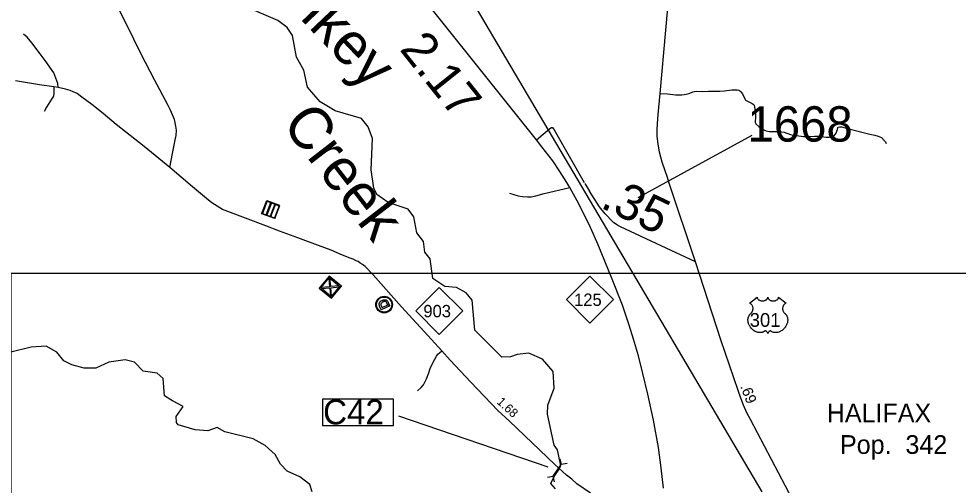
# Model space of a CAD drawing. Extents: x 2290615 to 2522933, y 819489 to 1012715.
# Drawn here: x 2402939 to 2416227, y 943852 to 950450 of the extents above; entities that cross this region are included whole.
import ezdxf

# ---------------------------------------------------------------- set-up
doc = ezdxf.new("R2010")
doc.units = 0
for name, color, linetype in [('Exist Civil Correctional or Penal Institution CELL', 7, 'Continuous'), ('Exist Civil Demographics City Label', 7, 'Continuous'), ('Exist Civil NCDOT Division Office Label', 7, 'Continuous'), ('Exist Civil NCDOT Garage or Maintenance Office CELL', 7, 'Continuous'), ('Exist Hydrographic Creek Single Shore', 7, 'Continuous'), ('Exist Hydrographic Creek Single Shore Label', 7, 'Continuous'), ('Exist Railroad Mainline', 7, 'Continuous'), ('Exist Road Non-System Type 51', 7, 'Continuous'), ('Exist Road Primary NC Attributed', 7, 'Continuous'), ('Exist Road Primary NC Mileage Hundredths English Label', 7, 'Continuous'), ('Exist Road Primary NC Service Mileage Hundredths English Label', 7, 'Continuous'), ('Exist Road Primary NC Shield CELL', 7, 'Continuous'), ('Exist Road Primary NC Shield Number Label', 7, 'Continuous'), ('Exist Road Primary NC Structure Culvert CELL', 7, 'Continuous'), ('Exist Road Primary NC Structure Culvert Number Label', 7, 'Continuous'), ('Exist Road Primary US Attributed', 7, 'Continuous'), ('Exist Road Primary US Mileage Hundredths English Label', 7, 'Continuous'), ('Exist Road Primary US Shield CELL', 7, 'Continuous'), ('Exist Road Primary US Shield Number Label', 7, 'Continuous'), ('Exist Road Secondary Mileage Hundredths English Label', 7, 'Continuous'), ('Exist Road Secondary Type 51 Attributed', 7, 'Continuous'), ('Exist Road Secondary Type 51 Number Label', 7, 'Continuous'), ('Map Preparation Inset Cut Line', 7, 'Continuous')]:
    doc.layers.add(name, color=color, linetype=linetype)

msp = doc.modelspace()

# ---------------------------------------------------------------- linework, layer by layer
at = {"layer": 'Exist Civil Correctional or Penal Institution CELL'}
msp.add_lwpolyline([(2406447, 947877), (2406453, 947875), (2406386, 947697), (2406437, 947678), (2406502, 947849), (2406559, 947828), (2406494, 947656), (2406506, 947651), (2406572, 947823), (2406623, 947804), (2406557, 947632), (2406561, 947623), (2406631, 947807), (2406453, 947875), (2406451, 947869), (2406502, 947849), (2406514, 947845), (2406449, 947673), (2406557, 947632), (2406561, 947623), (2406377, 947693), (2406379, 947699)], close=True, dxfattribs=at)
at = {"layer": 'Exist Civil NCDOT Division Office Label'}
msp.add_lwpolyline([(2408067, 946332), (2408043, 946383), (2408039, 946394), (2408037, 946406), (2408036, 946410), (2408036, 946416), (2408037, 946419), (2408037, 946423), (2408039, 946430), (2408041, 946435), (2408043, 946438), (2408045, 946441), (2408049, 946446), (2408053, 946450), (2408058, 946454), (2408062, 946458), (2408065, 946459), (2408072, 946464), (2408076, 946466), (2408079, 946467), (2408087, 946471), (2408093, 946473), (2408099, 946474), (2408106, 946476), (2408113, 946476), (2408119, 946476), (2408126, 946475), (2408130, 946474), (2408135, 946472), (2408141, 946469), (2408146, 946465), (2408150, 946461), (2408155, 946456), (2408159, 946451), (2408163, 946443), (2408166, 946438), (2408189, 946390), (2408157, 946405), (2408146, 946427), (2408139, 946439), (2408134, 946445), (2408127, 946449), (2408121, 946450), (2408115, 946451), (2408104, 946449), (2408088, 946441), (2408079, 946436), (2408074, 946433), (2408068, 946427), (2408064, 946422), (2408061, 946417), (2408060, 946413), (2408059, 946406), (2408060, 946400), (2408077, 946366), (2408157, 946405), (2408189, 946390), (2408157, 946405), (2408189, 946390)], close=True, dxfattribs=at)
for radius in [118, 107]:
    msp.add_circle((2408107, 946407), radius, dxfattribs=at)
at = {"layer": 'Exist Civil NCDOT Garage or Maintenance Office CELL'}
msp.add_lwpolyline([(2407187, 946639), (2407361, 946496), (2407350, 946525), (2407219, 946633), (2407338, 946645), (2407350, 946525), (2407361, 946496), (2407502, 946667), (2407472, 946658), (2407363, 946526), (2407352, 946646), (2407472, 946658), (2407502, 946667), (2407328, 946810), (2407339, 946780), (2407471, 946672), (2407351, 946661), (2407339, 946780), (2407328, 946810), (2407187, 946639), (2407216, 946647), (2407325, 946779), (2407336, 946660), (2407216, 946647)], close=True, dxfattribs=at)
at = {"layer": 'Exist Hydrographic Creek Single Shore'}
for points in [[(2410531, 943802), (2410464, 943875), (2410511, 943973), (2410583, 944080), (2410601, 944118), (2410600, 944149), (2410557, 944351), (2410514, 944419), (2410416, 944858), (2410422, 944983), (2410510, 945226), (2410499, 945459), (2410346, 945633), (2410153, 945720), (2409987, 945700), (2409896, 945667), (2409771, 945665), (2409390, 946043), (2409351, 946469), (2409266, 946574), (2409132, 946647), (2408965, 946663), (2408796, 946774), (2408759, 947052), (2408683, 947150), (2408664, 947297), (2408570, 947421), (2408526, 947646), (2408449, 947755), (2408164, 947851), (2408004, 947963), (2407961, 948056), (2407924, 948314), (2407943, 948755), (2407882, 948920), (2407789, 949037), (2407412, 949147), (2407202, 949276), (2407024, 949482), (2406970, 949723), (2406868, 949906), (2406813, 950212), (2406737, 950327), (2406602, 950427), (2406208, 950597)], [(2405114, 945047), (2405091, 945061), (2405000, 945115), (2404980, 945363), (2404896, 945439), (2404696, 945467), (2404577, 945593), (2404444, 945624), (2404211, 945594), (2404029, 945508), (2403862, 945508), (2403687, 945553), (2403577, 945611), (2403476, 945735), (2403325, 945817), (2403116, 945806), (2402809, 945727)], [(2407091, 943759), (2407056, 943860), (2406913, 943972), (2406736, 944053), (2406643, 944151), (2406566, 944286), (2406423, 944415), (2406255, 944506), (2405853, 944608), (2405744, 944666), (2405612, 944621), (2405436, 944637), (2405194, 944706), (2405168, 944741), (2405167, 944823), (2405265, 944965), (2405114, 945047)]]:
    msp.add_lwpolyline(points, dxfattribs=at)
at = {"layer": 'Exist Railroad Mainline'}
msp.add_lwpolyline([(2413453, 943758), (2408354, 952403), (2408073, 952863), (2407932, 953117), (2407769, 953465), (2407640, 953785), (2407552, 954077), (2407436, 954496), (2407341, 954930), (2407305, 955256), (2407286, 955555), (2407283, 955773), (2407296, 955985), (2407317, 956204), (2407351, 956490), (2407463, 957160), (2407512, 957507), (2407564, 957775), (2407612, 958050), (2407636, 958194), (2407656, 958315)], dxfattribs=at)
at = {"layer": 'Exist Road Non-System Type 51'}
msp.add_line((2410947, 948121), (2411013, 948013), dxfattribs=at)
for points in [[(2403497, 949477), (2403493, 949536), (2403437, 949684), (2403310, 949859), (2403242, 949953), (2403123, 950109), (2403058, 950189), (2403007, 950230)], [(2403437, 949485), (2403437, 949396), (2403428, 949354), (2403401, 949314), (2403333, 949201), (2403300, 949140)], [(2412013, 949391), (2412114, 949387), (2412230, 949376), (2412268, 949372), (2412319, 949373), (2412350, 949377), (2412381, 949384), (2412416, 949393), (2412453, 949407), (2412473, 949415), (2412495, 949422), (2412530, 949425), (2412611, 949420), (2412695, 949424), (2412791, 949425), (2412857, 949425), (2412923, 949432), (2413025, 949445), (2413064, 949447), (2413100, 949447), (2413126, 949440), (2413137, 949431), (2413154, 949415), (2413174, 949390), (2413208, 949316), (2413220, 949298), (2413246, 949283), (2413277, 949270), (2413312, 949253), (2413326, 949243), (2413339, 949226), (2413346, 949201), (2413349, 949171), (2413358, 949129), (2413361, 949085), (2413360, 949047), (2413353, 949001), (2413355, 948984), (2413365, 948962), (2413405, 948928), (2413429, 948909), (2413457, 948887), (2413479, 948878), (2413510, 948867), (2413553, 948857), (2413583, 948853), (2413629, 948854), (2413685, 948857), (2413729, 948849), (2413764, 948845), (2413856, 948815), (2413910, 948800), (2413971, 948793), (2414040, 948785), (2414119, 948785), (2414193, 948791), (2414266, 948787), (2414358, 948775), (2414386, 948773), (2414404, 948773), (2414438, 948778), (2414473, 948796), (2414499, 948830), (2414512, 948861), (2414519, 948885), (2414520, 948894), (2414522, 948902), (2414526, 948913), (2414530, 948917), (2414550, 948922), (2414578, 948922), (2414697, 948890), (2414978, 948816), (2415048, 948802), (2415096, 948787), (2415144, 948770), (2415181, 948729), (2415197, 948709), (2415209, 948685)], [(2410261, 948737), (2410449, 948900), (2410473, 948910), (2410489, 948912), (2410499, 948898), (2410513, 948877), (2410937, 948133)], [(2409882, 947984), (2410001, 947947), (2410063, 947934), (2410133, 947931), (2410185, 947932), (2410253, 947947), (2410370, 947977), (2410734, 948062)], [(2408577, 945187), (2408632, 945232), (2408662, 945272), (2408705, 945359), (2408739, 945441), (2408760, 945502), (2408789, 945574), (2408825, 945635), (2408846, 945679), (2408866, 945704), (2408890, 945726), (2408925, 945755)]]:
    msp.add_lwpolyline(points, dxfattribs=at)
at = {"layer": 'Exist Road Primary NC Attributed'}
for points in [[(2412057, 943809), (2412027, 944099), (2411987, 944384), (2411915, 944772), (2411838, 945141), (2411766, 945430), (2411705, 945680), (2411635, 945918), (2411571, 946116), (2411477, 946399), (2411323, 946792), (2411136, 947253), (2411024, 947497), (2410867, 947822), (2410734, 948062), (2410689, 948134), (2410594, 948291), (2410492, 948439), (2410337, 948640), (2410261, 948737), (2410019, 949043), (2408528, 950909)], [(2405074, 948345), (2404713, 948641), (2404317, 948953), (2404131, 949109), (2403974, 949239), (2403832, 949342), (2403764, 949392), (2403706, 949418), (2403665, 949435), (2403601, 949455), (2403497, 949477), (2403437, 949485), (2403230, 949517), (2402894, 949572)], [(2411028, 943740), (2410834, 943873), (2410760, 943939), (2410684, 943993), (2410520, 944146), (2409882, 944759), (2409717, 944910), (2409334, 945309), (2409043, 945620), (2408925, 945755), (2408777, 945914), (2408354, 946376), (2407954, 946826), (2407840, 946945), (2407799, 946975), (2407769, 946994), (2407738, 947015), (2407710, 947028), (2407669, 947048), (2407627, 947063), (2407520, 947104), (2407357, 947176), (2407036, 947294), (2406887, 947352), (2406626, 947445), (2406435, 947519), (2405898, 947726), (2405822, 947754), (2405746, 947797), (2405670, 947846), (2405592, 947908), (2405396, 948072), (2405074, 948345)]]:
    msp.add_lwpolyline(points, dxfattribs=at)
at = {"layer": 'Exist Road Primary NC Shield CELL'}
for points in [[(2410685, 946478), (2411018, 946811), (2411351, 946478), (2411018, 946145)], [(2408553, 946317), (2408886, 946650), (2409219, 946317), (2408886, 945984)]]:
    msp.add_lwpolyline(points, close=True, dxfattribs=at)
at = {"layer": 'Exist Road Primary NC Structure Culvert CELL'}
for p, q in [((2410500, 943980), (2410612, 944144)), ((2410594, 944225), (2410612, 944144)), ((2410694, 944157), (2410612, 944144)), ((2410418, 943967), (2410500, 943980)), ((2410517, 943898), (2410500, 943980))]:
    msp.add_line(p, q, dxfattribs=at)
at = {"layer": 'Exist Road Primary NC Structure Culvert Number Label'}
msp.add_line((2410425, 944109), (2408315, 944827), dxfattribs=at)
msp.add_lwpolyline([(2407240, 945073), (2408236, 945073), (2408236, 944693), (2407240, 944693)], close=True, dxfattribs=at)
at = {"layer": 'Exist Road Primary US Attributed'}
for points in [[(2412510, 947013), (2412139, 948125), (2412113, 948206), (2412041, 948423), (2412001, 948564), (2411984, 948682), (2411970, 948784), (2411969, 948878), (2411974, 948970), (2411984, 949096), (2412013, 949391), (2412252, 952087)], [(2413881, 943652), (2413287, 944782), (2413238, 944875), (2413192, 944983), (2413153, 945081), (2413113, 945192), (2412868, 945907), (2412510, 947013)]]:
    msp.add_lwpolyline(points, dxfattribs=at)
at = {"layer": 'Exist Road Primary US Shield CELL'}
msp.add_lwpolyline([(2413382, 946511), (2413382, 946506), (2413383, 946501), (2413384, 946498), (2413387, 946493), (2413391, 946487), (2413396, 946481), (2413403, 946476), (2413407, 946473), (2413414, 946469), (2413422, 946466), (2413432, 946463), (2413441, 946461), (2413451, 946460), (2413461, 946460), (2413472, 946461), (2413484, 946463), (2413490, 946465), (2413496, 946467), (2413502, 946469), (2413508, 946473), (2413513, 946476), (2413517, 946479), (2413523, 946484), (2413527, 946490), (2413529, 946493), (2413531, 946496), (2413533, 946502), (2413534, 946505), (2413534, 946511), (2413534, 946506), (2413535, 946503), (2413536, 946500), (2413537, 946497), (2413539, 946492), (2413542, 946488), (2413547, 946483), (2413550, 946480), (2413552, 946478), (2413559, 946473), (2413568, 946469), (2413572, 946467), (2413576, 946465), (2413582, 946464), (2413587, 946462), (2413593, 946461), (2413598, 946461), (2413604, 946460), (2413609, 946460), (2413615, 946460), (2413620, 946460), (2413625, 946461), (2413632, 946462), (2413636, 946463), (2413643, 946465), (2413649, 946467), (2413654, 946469), (2413660, 946473), (2413666, 946476), (2413669, 946479), (2413674, 946483), (2413678, 946488), (2413681, 946492), (2413683, 946496), (2413685, 946500), (2413686, 946504), (2413686, 946508), (2413686, 946511), (2413792, 946426), (2413790, 946425), (2413784, 946423), (2413780, 946420), (2413772, 946415), (2413769, 946412), (2413766, 946409), (2413763, 946406), (2413761, 946403), (2413758, 946399), (2413755, 946394), (2413752, 946390), (2413750, 946386), (2413747, 946377), (2413745, 946372), (2413744, 946367), (2413743, 946358), (2413743, 946353), (2413743, 946349), (2413743, 946344), (2413743, 946339), (2413744, 946335), (2413745, 946330), (2413746, 946325), (2413748, 946319), (2413750, 946314), (2413755, 946305), (2413762, 946295), (2413766, 946290), (2413770, 946285), (2413777, 946280), (2413781, 946277), (2413785, 946273), (2413791, 946265), (2413794, 946261), (2413797, 946257), (2413799, 946253), (2413802, 946248), (2413804, 946244), (2413807, 946235), (2413810, 946226), (2413811, 946222), (2413813, 946211), (2413814, 946206), (2413815, 946196), (2413815, 946184), (2413814, 946172), (2413812, 946158), (2413810, 946150), (2413807, 946141), (2413805, 946133), (2413800, 946120), (2413795, 946112), (2413790, 946101), (2413786, 946095), (2413782, 946088), (2413776, 946081), (2413769, 946073), (2413762, 946064), (2413755, 946058), (2413747, 946050), (2413742, 946046), (2413735, 946041), (2413725, 946034), (2413715, 946029), (2413707, 946024), (2413700, 946021), (2413690, 946018), (2413675, 946013), (2413669, 946012), (2413662, 946011), (2413656, 946011), (2413650, 946010), (2413641, 946010), (2413633, 946011), (2413625, 946012), (2413617, 946014), (2413609, 946016), (2413601, 946019), (2413593, 946023), (2413580, 946031), (2413576, 946033), (2413574, 946034), (2413569, 946034), (2413564, 946033), (2413560, 946031), (2413557, 946030), (2413553, 946027), (2413550, 946025), (2413546, 946021), (2413544, 946018), (2413542, 946016), (2413538, 946010), (2413537, 946007), (2413535, 946004), (2413534, 945999), (2413532, 946005), (2413530, 946010), (2413528, 946013), (2413526, 946017), (2413522, 946021), (2413519, 946024), (2413515, 946027), (2413510, 946030), (2413507, 946032), (2413504, 946033), (2413500, 946034), (2413497, 946034), (2413494, 946034), (2413491, 946033), (2413486, 946030), (2413481, 946027), (2413476, 946024), (2413471, 946020), (2413466, 946018), (2413461, 946016), (2413455, 946014), (2413449, 946013), (2413442, 946011), (2413436, 946011), (2413430, 946010), (2413424, 946010), (2413418, 946010), (2413412, 946010), (2413406, 946011), (2413398, 946012), (2413391, 946014), (2413384, 946015), (2413377, 946018), (2413369, 946021), (2413360, 946025), (2413353, 946028), (2413342, 946034), (2413330, 946043), (2413320, 946051), (2413314, 946057), (2413303, 946067), (2413298, 946074), (2413288, 946086), (2413282, 946095), (2413278, 946101), (2413273, 946111), (2413270, 946118), (2413266, 946127), (2413262, 946136), (2413260, 946144), (2413258, 946149), (2413256, 946158), (2413255, 946165), (2413254, 946174), (2413253, 946183), (2413253, 946192), (2413253, 946199), (2413254, 946207), (2413256, 946216), (2413257, 946224), (2413259, 946229), (2413261, 946236), (2413264, 946243), (2413268, 946250), (2413271, 946256), (2413275, 946262), (2413279, 946267), (2413285, 946273), (2413290, 946279), (2413296, 946283), (2413302, 946289), (2413305, 946293), (2413309, 946298), (2413312, 946302), (2413314, 946307), (2413318, 946313), (2413319, 946318), (2413322, 946325), (2413323, 946330), (2413324, 946336), (2413325, 946342), (2413326, 946350), (2413325, 946356), (2413325, 946363), (2413323, 946371), (2413321, 946377), (2413319, 946384), (2413316, 946389), (2413312, 946396), (2413308, 946402), (2413303, 946408), (2413298, 946412), (2413294, 946416), (2413290, 946419), (2413284, 946422), (2413279, 946425), (2413276, 946426)], close=True, dxfattribs=at)
at = {"layer": 'Exist Road Secondary Type 51 Attributed'}
for points in [[(2405074, 948345), (2405111, 948542), (2405137, 948663), (2405150, 948737), (2405167, 948800), (2405171, 948873), (2405161, 948929), (2405142, 949023), (2405099, 949124), (2405081, 949165), (2405050, 949223), (2404861, 949584), (2404671, 949949), (2404461, 950372), (2404179, 950937), (2403963, 951304), (2403758, 951681), (2403521, 952135)], [(2412510, 947013), (2412024, 947236), (2411452, 947508), (2411407, 947532), (2411356, 947565), (2411311, 947609), (2411273, 947652), (2411233, 947690), (2411153, 947790), (2411013, 948013)]]:
    msp.add_lwpolyline(points, dxfattribs=at)
at = {"layer": 'Exist Road Secondary Type 51 Number Label'}
msp.add_line((2411702, 947923), (2413313, 948802), dxfattribs=at)
at = {"layer": 'Map Preparation Inset Cut Line'}
msp.add_lwpolyline([(2402833, 946850), (2418060, 946850), (2418060, 931519), (2402833, 931519)], close=True, dxfattribs=at)

# ---------------------------------------------------------------- texts
at = {"layer": 'Exist Civil Demographics City Label'}
for s, p in [('HALIFAX', (2414368, 944742)), ('Pop.  342', (2414555, 944295))]:
    msp.add_text(s, height=265, dxfattribs=at).set_placement(p)
at = {"layer": 'Exist Hydrographic Creek Single Shore Label'}
for s, rotation, p in [('Quankey', 313.6195, (2405674, 951750)), ('Creek', 307.6803, (2406648, 948959))]:
    msp.add_text(s, height=600, rotation=rotation, dxfattribs=at).set_placement(p)
at = {"layer": 'Exist Road Primary NC Mileage Hundredths English Label'}
msp.add_text('1.68', height=125, rotation=317.4435, dxfattribs=at).set_placement((2409691, 945019))
at = {"layer": 'Exist Road Primary NC Service Mileage Hundredths English Label'}
msp.add_text('2.17', height=500, rotation=308.6182, dxfattribs=at).set_placement((2408315, 950015))
at = {"layer": 'Exist Road Primary NC Shield Number Label'}
for s, p in [('125', (2410794, 946388)), ('903', (2408662, 946227))]:
    msp.add_text(s, height=175, dxfattribs=at).set_placement(p)
at = {"layer": 'Exist Road Primary NC Structure Culvert Number Label'}
msp.add_text('C42', height=350, dxfattribs=at).set_placement((2407244, 944713))
at = {"layer": 'Exist Road Primary US Mileage Hundredths English Label'}
msp.add_text('.69', height=150, rotation=291.3848, dxfattribs=at).set_placement((2413141, 945250))
at = {"layer": 'Exist Road Primary US Shield Number Label'}
msp.add_text('301', height=195, dxfattribs=at).set_placement((2413278, 946092))
at = {"layer": 'Exist Road Secondary Mileage Hundredths English Label'}
msp.add_text('.35', height=500, rotation=334.5762, dxfattribs=at).set_placement((2411150, 947786))
at = {"layer": 'Exist Road Secondary Type 51 Number Label'}
msp.add_text('1668', height=500, rotation=360, dxfattribs=at).set_placement((2413247, 948712))

doc.saveas('drawing.dxf')
